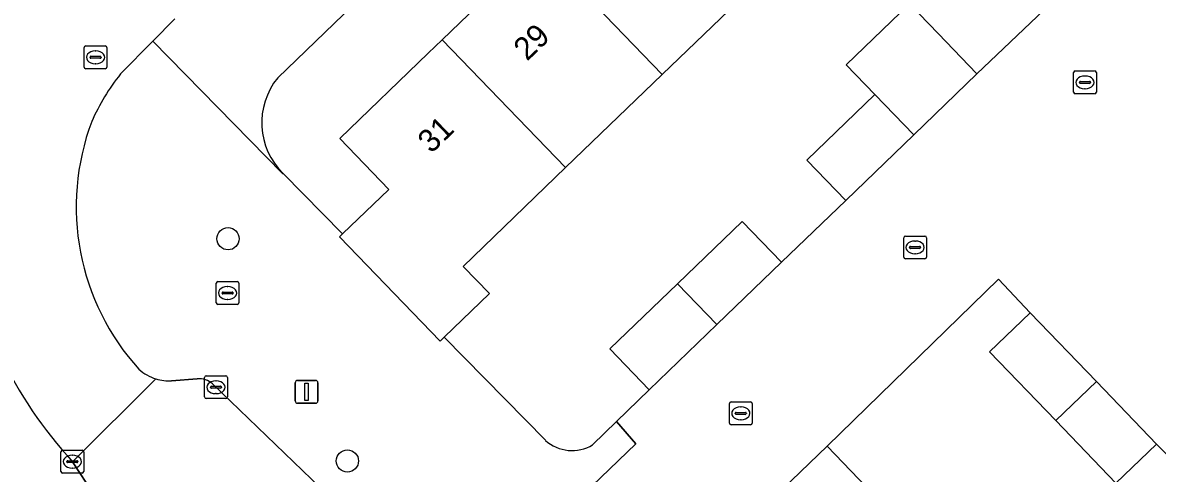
# Model space of a CAD drawing. Extents: x 159039 to 160102, y 381214 to 382524.
# Drawn here: x 159482.22 to 159531.97, y 382119.49 to 382139.25 of the extents above; entities that cross this region are included whole.
import ezdxf

# ---------------------------------------------------------------- set-up
doc = ezdxf.new("R2010")
doc.units = 0
for name, color, linetype in [('IMGEO_Boom', 7, 'Continuous'), ('IMGEO_Erf', 7, 'Continuous'), ('IMGEO_Kolk', 7, 'Continuous'), ('IMGEO_Lichtmast', 7, 'Continuous'), ('IMGEO_Pand', 7, 'Continuous'), ('IMGEO_Pand_nummerreeks', 7, 'Continuous'), ('IMGEO_Parkeervlak_open', 7, 'Continuous'), ('IMGEO_Rijbaan_lokaal_open', 7, 'Continuous'), ('IMGEO_Rioolput', 7, 'Continuous'), ('IMGEO_Voetpad_open', 7, 'Continuous')]:
    doc.layers.add(name, color=color, linetype=linetype)

msp = doc.modelspace()

# ---------------------------------------------------------------- linework, layer by layer
at = {"layer": 'IMGEO_Boom'}
for centre in [(159491.223, 382129.775), (159496.457, 382120.028)]:
    msp.add_circle(centre, 0.489, dxfattribs=at)
at = {"layer": 'IMGEO_Erf'}
for points in [[(159513.48, 382150.915), (159517.836, 382155.118), (159522.245, 382159.371), (159519.59, 382162.123), (159500, 382143.207), (159493.4, 382136.834)], [(159519.59, 382136.107), (159518.336, 382137.407), (159521.104, 382140.077), (159522.358, 382138.777), (159524.066, 382137.007), (159527.004, 382139.793), (159525.284, 382141.577), (159528.191, 382144.382), (159531.067, 382147.156), (159532.788, 382145.372), (159534.315, 382146.84), (159534.195, 382146.965), (159527.658, 382153.761), (159523.248, 382149.507), (159518.892, 382145.305), (159514.658, 382141.22), (159510.258, 382136.976), (159506.025, 382132.893), (159505.133, 382132.032), (159501.534, 382128.56), (159502.682, 382127.369), (159500.697, 382125.454), (159505.14, 382120.934)], [(159493.641, 382132.632), (159496.245, 382129.983), (159498.274, 382131.939), (159496.121, 382134.17), (159500, 382137.912), (159500.614, 382138.504), (159504.846, 382142.586), (159509.246, 382146.831), (159513.48, 382150.915)], [(159507.21, 382120.736), (159508.258, 382121.753), (159509.696, 382123.15), (159507.969, 382124.94), (159510.935, 382127.801), (159513.765, 382130.531), (159515.492, 382128.741), (159518.309, 382131.453), (159516.601, 382133.223), (159519.59, 382136.107)], [(159534.794, 382117.905), (159531.94, 382120.771), (159530.161, 382119.06), (159527.521, 382121.804), (159524.621, 382124.819), (159526.4, 382126.53), (159525.009, 382128.001), (159517.492, 382120.676), (159520.959, 382117.073), (159521.75, 382116.251), (159525.855, 382111.985), (159530.03, 382107.646), (159534.165, 382103.347)]]:
    msp.add_lwpolyline(points, dxfattribs=at)
for centre, radius, start, end in [((159495.827, 382134.865), 3.125, 140.9491, 225.6159), ((159506.308, 382122.23), 1.745, 227.9627, 301.1096)]:
    msp.add_arc(centre, radius, start, end, dxfattribs=at)
at = {"layer": 'IMGEO_Kolk'}
for p, q in [((159528.299, 382136.206), (159528.299, 382137.058)), ((159528.374, 382137.132), (159529.226, 382137.132)), ((159528.787, 382136.912), (159528.812, 382136.912)), ((159529.3, 382137.058), (159529.3, 382136.206)), ((159528.558, 382136.626), (159528.558, 382136.638)), ((159528.996, 382136.589), (159528.598, 382136.589)), ((159528.601, 382136.675), (159528.999, 382136.675)), ((159528.81, 382136.352), (159528.785, 382136.352)), ((159529.042, 382136.638), (159529.042, 382136.626)), ((159529.226, 382136.132), (159528.374, 382136.132)), ((159520.926, 382129.894), (159521.778, 382129.894)), ((159520.851, 382128.968), (159520.851, 382129.82)), ((159521.11, 382129.388), (159521.11, 382129.4)), ((159521.153, 382129.437), (159521.551, 382129.437)), ((159521.339, 382129.674), (159521.364, 382129.674)), ((159521.594, 382129.4), (159521.594, 382129.388)), ((159521.852, 382129.82), (159521.852, 382128.968)), ((159521.778, 382128.894), (159520.926, 382128.894)), ((159521.548, 382129.351), (159521.15, 382129.351)), ((159521.362, 382129.114), (159521.337, 382129.114)), ((159490.776, 382127.895), (159491.628, 382127.895)), ((159490.701, 382126.969), (159490.701, 382127.821)), ((159490.96, 382127.389), (159490.96, 382127.401)), ((159491.003, 382127.438), (159491.401, 382127.438)), ((159491.189, 382127.675), (159491.214, 382127.675)), ((159491.444, 382127.401), (159491.444, 382127.389)), ((159491.702, 382127.821), (159491.702, 382126.969)), ((159491.628, 382126.895), (159490.776, 382126.895)), ((159491.398, 382127.352), (159491, 382127.352)), ((159491.212, 382127.115), (159491.187, 382127.115)), ((159490.192, 382122.837), (159490.192, 382123.689)), ((159490.267, 382123.763), (159491.119, 382123.763)), ((159490.68, 382123.543), (159490.705, 382123.543)), ((159491.193, 382123.689), (159491.193, 382122.837)), ((159490.451, 382123.257), (159490.451, 382123.269)), ((159490.889, 382123.22), (159490.491, 382123.22)), ((159490.494, 382123.306), (159490.892, 382123.306)), ((159490.703, 382122.983), (159490.678, 382122.983)), ((159490.935, 382123.269), (159490.935, 382123.257)), ((159491.119, 382122.763), (159490.267, 382122.763)), ((159513.208, 382121.691), (159513.208, 382122.543)), ((159513.283, 382122.617), (159514.135, 382122.617)), ((159514.209, 382122.543), (159514.209, 382121.691)), ((159513.467, 382122.111), (159513.467, 382122.123)), ((159513.905, 382122.074), (159513.507, 382122.074)), ((159513.51, 382122.16), (159513.908, 382122.16)), ((159513.696, 382122.397), (159513.721, 382122.397)), ((159513.951, 382122.123), (159513.951, 382122.111)), ((159514.135, 382121.617), (159513.283, 382121.617)), ((159513.719, 382121.837), (159513.694, 382121.837)), ((159483.895, 382119.572), (159483.895, 382120.424)), ((159483.97, 382120.498), (159484.822, 382120.498)), ((159484.896, 382120.424), (159484.896, 382119.572)), ((159484.154, 382119.992), (159484.154, 382120.004)), ((159484.592, 382119.955), (159484.194, 382119.955)), ((159484.197, 382120.041), (159484.595, 382120.041)), ((159484.383, 382120.278), (159484.408, 382120.278)), ((159484.638, 382120.004), (159484.638, 382119.992)), ((159484.822, 382119.498), (159483.97, 382119.498)), ((159484.406, 382119.718), (159484.381, 382119.718))]:
    msp.add_line(p, q, dxfattribs=at)
for points in [[(159528.299, 382136.206), (159528.299, 382137.058)], [(159528.374, 382137.132), (159529.226, 382137.132)], [(159529.3, 382137.058), (159529.3, 382136.206)], [(159529.226, 382136.132), (159528.374, 382136.132)], [(159520.926, 382129.894), (159521.778, 382129.894)], [(159520.851, 382128.968), (159520.851, 382129.82)], [(159521.852, 382129.82), (159521.852, 382128.968)], [(159521.778, 382128.894), (159520.926, 382128.894)], [(159490.776, 382127.895), (159491.628, 382127.895)], [(159490.701, 382126.969), (159490.701, 382127.821)], [(159491.702, 382127.821), (159491.702, 382126.969)], [(159491.628, 382126.895), (159490.776, 382126.895)], [(159490.192, 382122.837), (159490.192, 382123.689)], [(159490.267, 382123.763), (159491.119, 382123.763)], [(159491.193, 382123.689), (159491.193, 382122.837)], [(159491.119, 382122.763), (159490.267, 382122.763)], [(159513.208, 382121.691), (159513.208, 382122.543)], [(159513.283, 382122.617), (159514.135, 382122.617)], [(159514.209, 382122.543), (159514.209, 382121.691)], [(159514.135, 382121.617), (159513.283, 382121.617)], [(159483.895, 382119.572), (159483.895, 382120.424)], [(159483.97, 382120.498), (159484.822, 382120.498)], [(159484.896, 382120.424), (159484.896, 382119.572)], [(159484.822, 382119.498), (159483.97, 382119.498)]]:
    msp.add_lwpolyline(points, dxfattribs=at)
for centre, radius, start, end in [((159528.376, 382137.056), 0.0765, 91.552, 178.448), ((159528.376, 382137.056), 0.0765, 91.552, 178.448), ((159529.224, 382137.056), 0.0765, 1.552, 88.448), ((159529.224, 382137.056), 0.0765, 1.552, 88.448), ((159528.598, 382136.635), 0.0403, 85.8775, 175.7526), ((159528.595, 382136.625), 0.0366, 178.938, 274.7102), ((159528.999, 382136.632), 0.043, 264.8664, 352.4533), ((159529.003, 382136.637), 0.0386, 1.7309, 96.639), ((159528.376, 382136.208), 0.0765, 181.552, 268.448), ((159528.376, 382136.208), 0.0765, 181.552, 268.448), ((159529.224, 382136.208), 0.0765, 271.552, 358.448), ((159529.224, 382136.208), 0.0765, 271.552, 358.448), ((159520.928, 382129.818), 0.0765, 91.552, 178.448), ((159520.928, 382129.818), 0.0765, 91.552, 178.448), ((159521.776, 382129.818), 0.0765, 1.552, 88.448), ((159521.776, 382129.818), 0.0765, 1.552, 88.448), ((159521.15, 382129.397), 0.0403, 85.8775, 175.7526), ((159521.147, 382129.387), 0.0366, 178.938, 274.7102), ((159521.551, 382129.394), 0.043, 264.8664, 352.4533), ((159521.555, 382129.399), 0.0386, 1.7309, 96.639), ((159520.928, 382128.97), 0.0765, 181.552, 268.448), ((159520.928, 382128.97), 0.0765, 181.552, 268.448), ((159521.776, 382128.97), 0.0765, 271.552, 358.448), ((159521.776, 382128.97), 0.0765, 271.552, 358.448), ((159490.778, 382127.819), 0.0765, 91.552, 178.448), ((159490.778, 382127.819), 0.0765, 91.552, 178.448), ((159491.626, 382127.819), 0.0765, 1.552, 88.448), ((159491.626, 382127.819), 0.0765, 1.552, 88.448), ((159491, 382127.398), 0.0403, 85.8775, 175.7526), ((159490.997, 382127.388), 0.0366, 178.938, 274.7102), ((159491.401, 382127.395), 0.043, 264.8664, 352.4533), ((159491.405, 382127.4), 0.0386, 1.7309, 96.639), ((159490.778, 382126.971), 0.0765, 181.552, 268.448), ((159490.778, 382126.971), 0.0765, 181.552, 268.448), ((159491.626, 382126.971), 0.0765, 271.552, 358.448), ((159491.626, 382126.971), 0.0765, 271.552, 358.448), ((159490.269, 382123.687), 0.0765, 91.552, 178.448), ((159490.269, 382123.687), 0.0765, 91.552, 178.448), ((159491.117, 382123.687), 0.0765, 1.552, 88.448), ((159491.117, 382123.687), 0.0765, 1.552, 88.448), ((159490.491, 382123.266), 0.0403, 85.8775, 175.7526), ((159490.488, 382123.256), 0.0366, 178.938, 274.7102), ((159490.892, 382123.263), 0.043, 264.8664, 352.4533), ((159490.896, 382123.268), 0.0386, 1.7309, 96.639), ((159490.269, 382122.839), 0.0765, 181.552, 268.448), ((159490.269, 382122.839), 0.0765, 181.552, 268.448), ((159491.117, 382122.839), 0.0765, 271.552, 358.448), ((159491.117, 382122.839), 0.0765, 271.552, 358.448), ((159513.285, 382122.541), 0.0765, 91.552, 178.448), ((159513.285, 382122.541), 0.0765, 91.552, 178.448), ((159514.133, 382122.541), 0.0765, 1.552, 88.448), ((159514.133, 382122.541), 0.0765, 1.552, 88.448), ((159513.507, 382122.12), 0.0403, 85.8775, 175.7526), ((159513.504, 382122.11), 0.0366, 178.938, 274.7102), ((159513.908, 382122.117), 0.043, 264.8664, 352.4533), ((159513.912, 382122.122), 0.0386, 1.7309, 96.639), ((159513.285, 382121.693), 0.0765, 181.552, 268.448), ((159513.285, 382121.693), 0.0765, 181.552, 268.448), ((159514.133, 382121.693), 0.0765, 271.552, 358.448), ((159514.133, 382121.693), 0.0765, 271.552, 358.448), ((159483.972, 382120.422), 0.0765, 91.552, 178.448), ((159483.972, 382120.422), 0.0765, 91.552, 178.448), ((159484.82, 382120.422), 0.0765, 1.552, 88.448), ((159484.82, 382120.422), 0.0765, 1.552, 88.448), ((159484.194, 382120.001), 0.0403, 85.8775, 175.7526), ((159484.191, 382119.991), 0.0366, 178.938, 274.7102), ((159484.595, 382119.998), 0.043, 264.8664, 352.4533), ((159484.599, 382120.003), 0.0386, 1.7309, 96.639), ((159483.972, 382119.574), 0.0765, 181.552, 268.448), ((159483.972, 382119.574), 0.0765, 181.552, 268.448), ((159484.82, 382119.574), 0.0765, 271.552, 358.448), ((159484.82, 382119.574), 0.0765, 271.552, 358.448)]:
    msp.add_arc(centre, radius, start, end, dxfattribs=at)
for centre, major_axis, ratio, start_param, end_param in [((159528.786, 382136.632), (-0.387, 0.002), 0.722429, 4.712389, 7.853982), ((159528.811, 382136.632), (-0.39, 0.002), 0.717154, 1.570796, 4.712389), ((159521.338, 382129.394), (-0.387, 0.002), 0.722429, 4.712389, 7.853982), ((159521.363, 382129.394), (-0.39, 0.002), 0.717154, 1.570796, 4.712389), ((159491.188, 382127.395), (-0.387, 0.002), 0.722429, 4.712389, 7.853982), ((159491.213, 382127.395), (-0.39, 0.002), 0.717154, 1.570796, 4.712389), ((159490.679, 382123.263), (-0.387, 0.002), 0.722429, 4.712389, 7.853982), ((159490.704, 382123.263), (-0.39, 0.002), 0.717154, 1.570796, 4.712389), ((159513.695, 382122.117), (-0.387, 0.002), 0.722429, 4.712389, 7.853982), ((159513.72, 382122.117), (-0.39, 0.002), 0.717154, 1.570796, 4.712389), ((159484.382, 382119.998), (-0.387, 0.002), 0.722429, 4.712389, 7.853982), ((159484.407, 382119.998), (-0.39, 0.002), 0.717154, 1.570796, 4.712389)]:
    msp.add_ellipse(centre, major_axis=major_axis, ratio=ratio, start_param=start_param, end_param=end_param, dxfattribs=at)
at = {"layer": 'IMGEO_Lichtmast'}
for p, q in [((159494.173, 382122.661), (159494.173, 382123.461)), ((159494.173, 382123.461), (159494.173, 382122.661)), ((159494.273, 382123.561), (159495.063, 382123.561)), ((159495.063, 382123.561), (159494.273, 382123.561)), ((159495.163, 382123.461), (159495.163, 382122.661)), ((159495.163, 382122.661), (159495.163, 382123.461)), ((159495.063, 382122.561), (159494.273, 382122.561)), ((159494.273, 382122.561), (159495.063, 382122.561))]:
    msp.add_line(p, q, dxfattribs=at)
msp.add_lwpolyline([(159494.593, 382123.436), (159494.743, 382123.436), (159494.743, 382122.686), (159494.593, 382122.686), (159494.593, 382123.436)], dxfattribs=at)
for centre, start, end in [((159494.273, 382123.461), 90, 180), ((159494.273, 382123.461), 90, 180), ((159495.063, 382123.461), 0, 90), ((159495.063, 382123.461), 360, 90), ((159494.273, 382122.661), 180, 270), ((159494.273, 382122.661), 180, 270), ((159495.063, 382122.661), 270, 0), ((159495.063, 382122.661), 270, 0)]:
    msp.add_arc(centre, 0.1, start, end, dxfattribs=at)
at = {"layer": 'IMGEO_Pand'}
for points in [[(159514.658, 382141.22), (159509.246, 382146.831), (159504.846, 382142.586), (159510.258, 382136.976)], [(159500.614, 382138.504), (159506.025, 382132.893), (159510.258, 382136.976), (159504.846, 382142.586)], [(159524.066, 382137.007), (159522.358, 382138.777), (159521.104, 382140.077), (159518.336, 382137.407), (159519.59, 382136.107), (159521.298, 382134.336)], [(159500.614, 382138.504), (159500, 382137.912), (159496.121, 382134.17), (159498.274, 382131.939), (159496.245, 382129.983), (159496.114, 382129.856), (159500.523, 382125.286), (159500.697, 382125.454), (159502.682, 382127.369), (159501.534, 382128.56), (159505.133, 382132.032), (159506.025, 382132.893)], [(159521.298, 382134.336), (159519.59, 382136.107), (159516.601, 382133.223), (159518.309, 382131.453)], [(159512.662, 382126.011), (159515.492, 382128.741), (159513.765, 382130.531), (159510.935, 382127.801)], [(159512.662, 382126.011), (159510.935, 382127.801), (159507.969, 382124.94), (159509.696, 382123.15)], [(159527.521, 382121.804), (159529.3, 382123.516), (159526.4, 382126.53), (159524.621, 382124.819)], [(159527.521, 382121.804), (159530.161, 382119.06), (159531.94, 382120.771), (159529.3, 382123.516)], [(159521.75, 382116.251), (159520.959, 382117.073), (159517.492, 382120.676), (159513.185, 382116.532), (159511.927, 382115.322), (159512.041, 382115.204), (159516.185, 382110.896)]]:
    msp.add_lwpolyline(points, close=True, dxfattribs=at)
at = {"layer": 'IMGEO_Parkeervlak_open'}
msp.add_lwpolyline([(159485.323, 382118.584), (159484.401, 382119.995)], dxfattribs=at)
msp.add_arc((159499.057, 382133.358), 19.833, 189.4858, 222.3566, dxfattribs=at)
at = {"layer": 'IMGEO_Rijbaan_lokaal_open'}
for points in [[(159533.246, 382139.354), (159531.072, 382141.614), (159530.024, 382142.706), (159529.912, 382142.598), (159527.004, 382139.793), (159524.066, 382137.007), (159521.298, 382134.336), (159518.309, 382131.453), (159515.492, 382128.741), (159512.662, 382126.011), (159509.696, 382123.15), (159508.258, 382121.753), (159509.103, 382120.774), (159502.197, 382114.129), (159505.114, 382111.267), (159511.935, 382117.831), (159513.185, 382116.532), (159517.492, 382120.676), (159525.009, 382128.001), (159526.4, 382126.53), (159529.3, 382123.516), (159531.94, 382120.771), (159534.794, 382117.905)], [(159486.508, 382137), (159487.928, 382138.443), (159488.895, 382139.426)], [(159488.063, 382123.632), (159484.401, 382119.995), (159485.323, 382118.584), (159485.444, 382118.39), (159495.956, 382108.912)], [(159484.401, 382119.995), (159488.063, 382123.632)], [(159489.869, 382123.63), (159488.749, 382123.542)], [(159497.25, 382116.954), (159490.545, 382123.405)]]:
    msp.add_lwpolyline(points, dxfattribs=at)
for centre, radius, start, end in [((159494.019, 382131.021), 9.6, 141.4764, 156.0807), ((159495.175, 382131.178), 10.611, 159.3923, 222.2137), ((159499.057, 382133.358), 19.833, 189.4858, 222.3566), ((159488.66, 382125.579), 2.037, 228.7037, 252.9529), ((159488.67, 382125.599), 2.059, 252.8519, 272.1996), ((159489.964, 382122.789), 0.847, 46.7107, 96.4703)]:
    msp.add_arc(centre, radius, start, end, dxfattribs=at)
at = {"layer": 'IMGEO_Rioolput'}
for p, q in [((159484.911, 382137.306), (159484.911, 382138.158)), ((159484.986, 382138.232), (159485.838, 382138.232)), ((159485.399, 382138.012), (159485.424, 382138.012)), ((159485.912, 382138.158), (159485.912, 382137.306)), ((159485.17, 382137.726), (159485.17, 382137.738)), ((159485.608, 382137.689), (159485.21, 382137.689)), ((159485.213, 382137.775), (159485.611, 382137.775)), ((159485.422, 382137.452), (159485.397, 382137.452)), ((159485.654, 382137.738), (159485.654, 382137.726)), ((159485.838, 382137.232), (159484.986, 382137.232))]:
    msp.add_line(p, q, dxfattribs=at)
for points in [[(159484.911, 382137.306), (159484.911, 382138.158)], [(159484.986, 382138.232), (159485.838, 382138.232)], [(159485.912, 382138.158), (159485.912, 382137.306)], [(159485.838, 382137.232), (159484.986, 382137.232)]]:
    msp.add_lwpolyline(points, dxfattribs=at)
for centre, radius, start, end in [((159484.988, 382138.156), 0.0765, 91.552, 178.448), ((159484.988, 382138.156), 0.0765, 91.552, 178.448), ((159485.836, 382138.156), 0.0765, 1.552, 88.448), ((159485.836, 382138.156), 0.0765, 1.552, 88.448), ((159485.21, 382137.735), 0.0403, 85.8775, 175.7526), ((159485.207, 382137.725), 0.0366, 178.938, 274.7102), ((159485.611, 382137.732), 0.043, 264.8664, 352.4533), ((159485.615, 382137.737), 0.0386, 1.7309, 96.639), ((159484.988, 382137.308), 0.0765, 181.552, 268.448), ((159484.988, 382137.308), 0.0765, 181.552, 268.448), ((159485.836, 382137.308), 0.0765, 271.552, 358.448), ((159485.836, 382137.308), 0.0765, 271.552, 358.448)]:
    msp.add_arc(centre, radius, start, end, dxfattribs=at)
for centre, major_axis, ratio, start_param, end_param in [((159485.398, 382137.732), (-0.387, 0.002), 0.722429, 4.712389, 7.853982), ((159485.423, 382137.732), (-0.39, 0.002), 0.717154, 1.570796, 4.712389)]:
    msp.add_ellipse(centre, major_axis=major_axis, ratio=ratio, start_param=start_param, end_param=end_param, dxfattribs=at)
at = {"layer": 'IMGEO_Voetpad_open'}
for points in [[(159493.4, 382136.834), (159500, 382143.207), (159519.59, 382162.123), (159520.602, 382163.101), (159537.992, 382179.892)], [(159488.895, 382139.426), (159487.928, 382138.443), (159493.617, 382132.635), (159493.641, 382132.632)], [(159496.114, 382129.856), (159496.245, 382129.983), (159493.641, 382132.632), (159493.617, 382132.635), (159487.928, 382138.443), (159486.508, 382137)], [(159505.14, 382120.934), (159500.697, 382125.454), (159500.523, 382125.286), (159496.114, 382129.856)], [(159488.749, 382123.542), (159489.869, 382123.63)], [(159490.545, 382123.405), (159497.25, 382116.954), (159500, 382114.007), (159500.438, 382113.56), (159500.558, 382113.7), (159501.004, 382113.252), (159501.192, 382113.064), (159502.197, 382114.129), (159509.103, 382120.774), (159508.258, 382121.753), (159507.21, 382120.736)]]:
    msp.add_lwpolyline(points, dxfattribs=at)
for centre, radius, start, end in [((159494.019, 382131.021), 9.6, 141.4764, 156.0807), ((159495.827, 382134.865), 3.125, 140.9491, 225.6159), ((159495.175, 382131.178), 10.611, 159.3923, 222.2137), ((159488.66, 382125.579), 2.037, 228.7037, 252.9529), ((159488.67, 382125.599), 2.059, 252.8519, 272.1996), ((159489.964, 382122.789), 0.847, 46.7107, 96.4703), ((159506.308, 382122.23), 1.745, 227.9627, 301.1096)]:
    msp.add_arc(centre, radius, start, end, dxfattribs=at)

# ---------------------------------------------------------------- texts
at = {"layer": 'IMGEO_Pand_nummerreeks'}
for s, rotation, p in [('29', 43.9697, (159504.335, 382137.536)), ('31', 43.968, (159500.133, 382133.482))]:
    msp.add_text(s, height=1, rotation=rotation, dxfattribs=at).set_placement(p)

doc.saveas('drawing.dxf')
